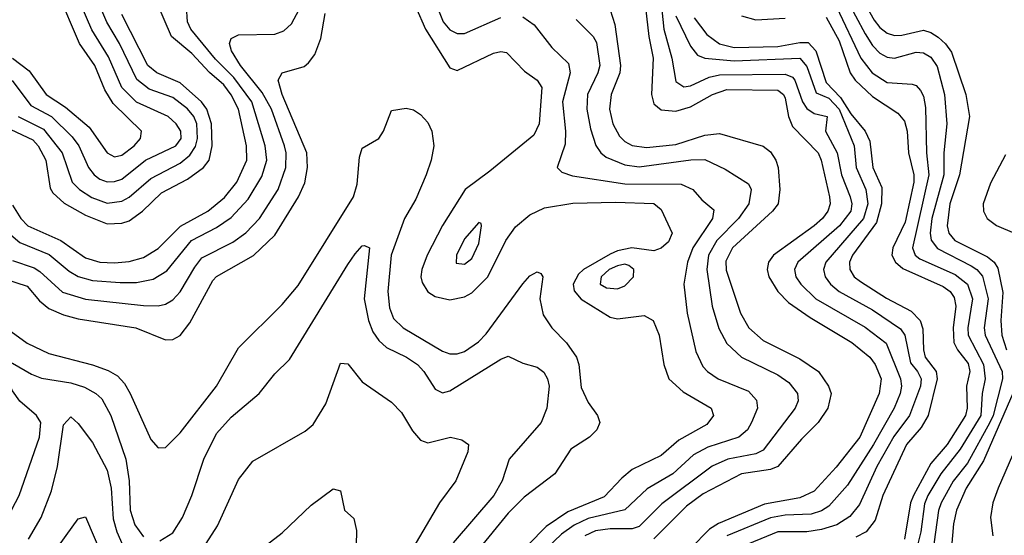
# Model space of a CAD drawing. Header units: inches. Extents: x 990535 to 1117859, y 769386 to 892122.
# Tile 541 of 656: x 1073230 to 1075931, y 824441 to 825856. Entities that reach past the tile are written whole.
import ezdxf

# ---------------------------------------------------------------- set-up
doc = ezdxf.new("R2010")
doc.units = ezdxf.units.IN
doc.header["$MEASUREMENT"] = 0
doc.layers.add('B0872', color=7, linetype='Continuous')

msp = doc.modelspace()

# ---------------------------------------------------------------- linework, layer by layer
at = {"layer": 'B0872', "color": 5}
for points, elevation in [([(1074980.9, 825990), (1074997, 825830), (1075019.3, 825750), (1075030, 825686.5), (1075051.9, 825671.9), (1075070, 825674.6), (1075121.8, 825698.2), (1075150, 825704.6), (1075330, 825706.5), (1075350, 825698.1), (1075356.4, 825690), (1075377.7, 825630), (1075390, 825612.2), (1075410, 825598.7), (1075445.3, 825590), (1075441, 825550), (1075472.8, 825490), (1075484.5, 825430), (1075508.7, 825370), (1075512.8, 825350), (1075510, 825330), (1075479, 825290), (1075364.9, 825190), (1075355.5, 825170), (1075359.1, 825150), (1075373.1, 825130), (1075414.5, 825090), (1075550, 825011.9), (1075607.7, 824967.7), (1075646.4, 824870), (1075649.5, 824850), (1075645.4, 824830), (1075629.3, 824790), (1075572.6, 824690), (1075501.1, 824578.9), (1075450, 824520.8), (1075430, 824507.7), (1075401.3, 824498.7), (1075330, 824496.4), (1075290, 824488.9), (1075170, 824439)], 3040), ([(1073225.7, 825590), (1073295.3, 825555.3), (1073346.2, 825490), (1073374, 825410), (1073394, 825390), (1073427.5, 825367.5), (1073470, 825352.3), (1073510, 825357.3), (1073530, 825369.1), (1073590, 825420.1), (1073670, 825462.4), (1073696.3, 825483.8), (1073712, 825508), (1073717.8, 825530), (1073715.9, 825570), (1073707.7, 825590), (1073690, 825611.4), (1073650, 825641.8), (1073585.1, 825665.1), (1073551.2, 825691.2), (1073504.1, 825790), (1073469.3, 825849.3), (1073425.6, 825950)], 3040), ([(1074937.9, 825970), (1074955.9, 825810), (1074968.2, 825750), (1074963.8, 825650), (1074970, 825625), (1074990, 825608.3), (1075030, 825604.4), (1075070, 825616.5), (1075131, 825650), (1075170, 825663.8), (1075310, 825662.1), (1075325.3, 825650), (1075330, 825640.2), (1075339.3, 825590), (1075350, 825562.3), (1075420.5, 825490), (1075429.3, 825470), (1075451.9, 825370), (1075453.6, 825350), (1075447.1, 825330), (1075432.6, 825310), (1075409.7, 825290.3), (1075298.3, 825210), (1075284.1, 825190), (1075280.7, 825170), (1075285.4, 825150), (1075309.7, 825109.7), (1075339.7, 825079.7), (1075398.5, 825038.5), (1075513.1, 824970), (1075562.3, 824930), (1075576.7, 824910), (1075593.8, 824870), (1075588.4, 824830), (1075534.9, 824710), (1075470, 824628.1), (1075410, 824562.1), (1075370, 824543.4), (1075273.3, 824526.7), (1075146.9, 824473.1), (1075122.6, 824457.4), (1075070, 824404.3)], 3020), ([(1073209.3, 825689.3), (1073260.6, 825620.6), (1073317.3, 825590), (1073374.2, 825534.2), (1073392.1, 825510), (1073418.8, 825450), (1073434.5, 825430), (1073450, 825417.8), (1073470, 825410.7), (1073490, 825411.3), (1073510, 825418.5), (1073574.8, 825470), (1073658, 825510), (1073672.5, 825530), (1073672, 825550), (1073659.5, 825570), (1073637.6, 825590), (1073550, 825629.4), (1073510, 825669.9), (1073473.7, 825753.7), (1073427.9, 825827.9), (1073383.5, 825930)], 3060), ([(1073209.7, 825750), (1073255.8, 825715.8), (1073302.6, 825650), (1073355.4, 825615.4), (1073420.5, 825560.5), (1073470, 825490.1), (1073490, 825479.7), (1073510, 825483.7), (1073544.1, 825510), (1073561.2, 825530), (1073563.8, 825550), (1073486.1, 825626.1), (1073463.2, 825663.2), (1073436.4, 825730), (1073394.3, 825790), (1073334.7, 825930)], 3080), ([(1075496.9, 825916.9), (1075550, 825817.2), (1075570, 825785.2), (1075590, 825764), (1075610, 825753.1), (1075630, 825749.7), (1075690, 825766.3), (1075710, 825764.4), (1075730, 825753), (1075747.6, 825727.6), (1075767.4, 825650), (1075773.5, 825570), (1075765.8, 825490), (1075765.3, 825430), (1075732.3, 825310), (1075727.9, 825270), (1075731.1, 825251.1), (1075748, 825228), (1075840.7, 825180.6), (1075856.4, 825170), (1075871.5, 825151.5), (1075887.1, 825090), (1075875.9, 825010), (1075879, 824990), (1075926, 824890), (1075926.5, 824870), (1075900.5, 824770), (1075891.3, 824750), (1075830, 824639.2), (1075790.9, 824589.1), (1075758, 824530), (1075751.2, 824508.8), (1075734.5, 824390)], 3160), ([(1075538.3, 825918.3), (1075574.4, 825854.4), (1075590, 825834.2), (1075610, 825818.3), (1075630, 825812.2), (1075650, 825813.2), (1075710, 825826.6), (1075730, 825820.5), (1075750, 825807.6), (1075769.9, 825789.9), (1075786.2, 825766.2), (1075825.7, 825650), (1075835.7, 825590), (1075808.9, 825430), (1075781.7, 825350), (1075774.5, 825290), (1075779.6, 825270), (1075796, 825250), (1075885.4, 825205.4), (1075903.8, 825190), (1075913.5, 825173.5), (1075927.1, 825107.1), (1075922, 825030), (1075924.5, 824990), (1075937.6, 824950)], 3180), ([(1073205.3, 825265.3), (1073230, 825244.1), (1073311.1, 825211.1), (1073365.4, 825165.4), (1073390.7, 825150.7), (1073430, 825140.1), (1073505.8, 825134.2), (1073550, 825134.5), (1073596.3, 825143.7), (1073633.3, 825166.7), (1073700.9, 825250), (1073770, 825285.1), (1073810, 825313.3), (1073856.5, 825363.5), (1073894.4, 825425.6), (1073907.8, 825470), (1073903.7, 825510), (1073866.5, 825630), (1073817.4, 825697.4), (1073767.1, 825747.1), (1073699.9, 825830), (1073689.9, 825850.1), (1073688, 825892)], 2960), ([(1073210, 825346.8), (1073232.8, 825310), (1073252.6, 825290), (1073342.9, 825250), (1073410, 825201.9), (1073450, 825190.3), (1073490, 825188.2), (1073530, 825192.2), (1073570, 825203), (1073610, 825228.2), (1073671, 825289), (1073745.8, 825330), (1073791.8, 825368.2), (1073826.1, 825410), (1073853.5, 825470), (1073852.5, 825510), (1073830, 825610), (1073810, 825649.9), (1073790, 825676.7), (1073750.6, 825710.6), (1073702.6, 825762.6), (1073646.6, 825810), (1073603.1, 825910)], 2980), ([(1074317, 825890), (1074343.3, 825830), (1074410, 825724), (1074430, 825716.5), (1074530, 825763.9), (1074550, 825768.3), (1074565.9, 825765.9), (1074614.6, 825714.6), (1074650.1, 825690), (1074662.7, 825670), (1074655, 825570), (1074640.9, 825539.1), (1074520.2, 825439.8), (1074452, 825390), (1074390, 825290.9), (1074348.3, 825210), (1074333.6, 825170), (1074330.9, 825150), (1074334.6, 825134.6), (1074350, 825109.3), (1074370, 825096), (1074410, 825087), (1074450, 825095.3), (1074470, 825106.5), (1074514.3, 825150), (1074563.5, 825250), (1074590, 825287.1), (1074630, 825320.6), (1074670, 825339.4), (1074747.4, 825352.6), (1074864.6, 825355.4), (1074970, 825351.3), (1074990, 825334.5), (1075020.5, 825270), (1075010, 825246.1), (1074990, 825229), (1074970, 825221.9), (1074909.7, 825229.7), (1074870, 825221.7), (1074850, 825211.9), (1074776.4, 825170), (1074762.8, 825157.2), (1074748.7, 825130), (1074751.6, 825111.6), (1074770, 825088.7), (1074850, 825039.4), (1074870, 825034.6), (1074943.6, 825043.6), (1074968, 825030), (1074984.6, 824990), (1074997.1, 824910), (1075011.4, 824870), (1075050, 824834.4), (1075127.3, 824790), (1075133.2, 824770), (1075115.5, 824744.5), (1075038.1, 824701.9), (1074990, 824659.7), (1074910, 824621.2), (1074882.1, 824597.9), (1074833.8, 824546.3), (1074734.3, 824505.7), (1074674.7, 824465.3), (1074625, 824415)], 2920), ([(1074368.2, 825910), (1074391.5, 825850), (1074410, 825827.9), (1074430, 825817.7), (1074450, 825817.8), (1074550, 825861.5)], 2940), ([(1075470.6, 825890.6), (1075537.6, 825750), (1075568.6, 825710), (1075610, 825683.5), (1075678.9, 825678.9), (1075690, 825675.1), (1075701.6, 825661.6), (1075710, 825645.7), (1075715.1, 825615.1), (1075718.1, 825490), (1075724.3, 825430), (1075679.9, 825230), (1075687.2, 825210), (1075699.8, 825199.8), (1075796.7, 825156.6), (1075830.1, 825130), (1075844, 825090), (1075830.9, 825010), (1075832.3, 824990), (1075874.4, 824910), (1075878.5, 824870), (1075870.5, 824830), (1075867, 824770), (1075810, 824677.3), (1075757.5, 824610), (1075721.2, 824550), (1075712.6, 824527.4), (1075702.4, 824450), (1075692.1, 824410)], 3140), ([(1073185.9, 825145.9), (1073250, 825124.8), (1073284.2, 825084.2), (1073310, 825062.9), (1073350, 825045.8), (1073390, 825035.3), (1073549, 825010), (1073630, 824977.3), (1073650, 824977.8), (1073670, 824988.9), (1073696.4, 825023.6), (1073759.7, 825140.3), (1073770, 825150.9), (1073871.4, 825208.6), (1073930, 825264.1), (1073995, 825370), (1074012.2, 825407.8), (1074019.3, 825450), (1074017.7, 825490), (1073949.7, 825650), (1073938.7, 825690), (1073950.5, 825709.5), (1074010, 825727.4), (1074022.7, 825737.3), (1074039.4, 825760.6), (1074055.9, 825804.1), (1074067.7, 825872.3)], 2920), ([(1073190, 825561.8), (1073265.9, 825525.9), (1073280.2, 825510), (1073301.6, 825470), (1073313.7, 825393.7), (1073320.9, 825380.9), (1073352.1, 825352.1), (1073410, 825319.2), (1073470, 825295.9), (1073510, 825297), (1073530, 825304.2), (1073566.7, 825330), (1073619.3, 825380.7), (1073690, 825418.2), (1073734.4, 825450), (1073749.5, 825470.5), (1073758.2, 825510), (1073756.4, 825570), (1073743.8, 825610), (1073728.9, 825630), (1073670, 825682.3), (1073605.8, 825710), (1073581.6, 825730), (1073510.2, 825870)], 3020), ([(1073210, 825194.5), (1073270, 825174.4), (1073285.1, 825165.1), (1073347.7, 825107.7), (1073410, 825088.6), (1073570, 825071.4), (1073610, 825070.5), (1073630, 825075), (1073650, 825087.1), (1073670.6, 825109.4), (1073710, 825176.9), (1073730, 825202), (1073815, 825245), (1073850, 825271.3), (1073888, 825310), (1073938.8, 825390), (1073960.1, 825450), (1073961.3, 825490), (1073956.4, 825510), (1073920.7, 825610), (1073895.6, 825655.6), (1073836.1, 825730), (1073810.9, 825770), (1073805.9, 825790), (1073810, 825804.4), (1073830, 825814.6), (1073930, 825816), (1073954.9, 825825.1), (1073976.1, 825843.9), (1073996.6, 825883.4)], 2940), ([(1074610, 825864), (1074641.9, 825841.9), (1074690, 825779.8), (1074735.3, 825735.3), (1074740.5, 825710), (1074719.4, 825630), (1074727.2, 825550), (1074726.2, 825513.8), (1074704.6, 825450), (1074717.4, 825437.4), (1074746.9, 825426.9), (1074890, 825405), (1075044.6, 825404.6), (1075076.8, 825390), (1075101.4, 825361.4), (1075134, 825334), (1075130.4, 825310), (1075076.7, 825230), (1075061.9, 825190), (1075052, 825130), (1075061.2, 825050), (1075085.1, 824945.1), (1075104.3, 824904.3), (1075116.8, 824890), (1075146.7, 824870), (1075230, 824836.6), (1075251.8, 824811.8), (1075254, 824790), (1075237.9, 824750), (1075226.9, 824730), (1075202.7, 824710), (1075117.6, 824682.4), (1075078.4, 824661.6), (1075022.2, 824610), (1074951.6, 824568.4), (1074890, 824511), (1074790, 824487.3), (1074750.9, 824469.1), (1074716.2, 824443.8), (1074675.4, 824404.6)], 2940), ([(1074850, 825883), (1074862.6, 825842.6), (1074878.4, 825730), (1074876.1, 825710), (1074852.5, 825650), (1074848.2, 825610), (1074857.7, 825570), (1074875.7, 825535.7), (1074890, 825521.2), (1074910, 825510.7), (1074950, 825505.1), (1075030, 825513.5), (1075110, 825538.5), (1075150, 825543.2), (1075270, 825509.1), (1075290, 825492.7), (1075304.9, 825470), (1075310.9, 825450), (1075315.5, 825390), (1075311.3, 825350), (1075295.7, 825330), (1075185.7, 825230), (1075167.2, 825192.8), (1075168.1, 825168.1), (1075207.9, 825050), (1075230.5, 825010.5), (1075270, 824975.5), (1075370, 824925.1), (1075422, 824890), (1075448.8, 824850), (1075456.6, 824830), (1075447.6, 824790), (1075420.8, 824750), (1075374.9, 824705.1), (1075310, 824629.9), (1075290, 824621.6), (1075210.7, 824609.3), (1075105.4, 824554.6), (1075059, 824521), (1074970, 824430.9)], 2980), ([(1075030, 825866), (1075070, 825782.7), (1075090, 825758.2), (1075109.8, 825749.8), (1075190, 825742.4), (1075370, 825750), (1075390, 825727.5), (1075415.4, 825655.4), (1075450, 825640.6), (1075478.7, 825610), (1075519.2, 825510), (1075524.9, 825450), (1075551.4, 825390), (1075556.9, 825350), (1075545.1, 825310), (1075441.9, 825190), (1075435.5, 825170), (1075440.1, 825150), (1075454.3, 825130), (1075478, 825110), (1075570, 825059.4), (1075647, 825007), (1075658.2, 824990), (1075673.8, 824913.8), (1075693.4, 824890), (1075702.9, 824870), (1075701.2, 824850), (1075671.3, 824770), (1075628.3, 824711.7), (1075581.7, 824630), (1075534.4, 824525.6), (1075507.3, 824492.7), (1075471.9, 824470), (1075430, 824456.5), (1075390, 824450.2), (1075310, 824450.6), (1075196.6, 824403.4)], 3060), ([(1075210, 825866.7), (1075250, 825855.5), (1075330, 825860.2)], 3120), ([(1075442.8, 825862.8), (1075478, 825798.1), (1075508.8, 825710), (1075522.1, 825690), (1075570, 825645.2), (1075638.9, 825598.9), (1075657.3, 825577.3), (1075665, 825550), (1075668.2, 825490), (1075682.9, 825430), (1075683.2, 825410), (1075659.7, 825300.3), (1075625.8, 825230), (1075622.9, 825210), (1075632.8, 825190), (1075652.8, 825172.8), (1075763.7, 825123.7), (1075782.9, 825110), (1075793.6, 825093.6), (1075798.2, 825070), (1075790.8, 825010), (1075793, 824970), (1075802.9, 824950), (1075832.4, 824912.4), (1075836.6, 824890), (1075827.5, 824850), (1075829.1, 824790), (1075824.7, 824770), (1075774.4, 824690), (1075730, 824638.3), (1075682.2, 824550), (1075674.2, 824530), (1075657.5, 824430)], 3120), ([(1074756.3, 825856.3), (1074803.8, 825810), (1074812.8, 825792.8), (1074821.3, 825730), (1074816.6, 825710), (1074787.4, 825650), (1074785.9, 825610), (1074795.8, 825555.8), (1074810.6, 825510.6), (1074824.8, 825490), (1074838.9, 825478.9), (1074890, 825457.7), (1074930, 825452.2), (1075071.5, 825471.5), (1075110, 825472), (1075165.7, 825445.7), (1075230, 825405.5), (1075236.6, 825390), (1075230.1, 825350), (1075201.8, 825310), (1075143, 825250), (1075119.9, 825210), (1075115.4, 825170), (1075129.7, 825070), (1075148.6, 825008.6), (1075170, 824966.8), (1075210, 824929.6), (1075310, 824881.1), (1075340.2, 824860.2), (1075363.9, 824830), (1075365.4, 824810), (1075357.3, 824790), (1075270, 824674.1), (1075250, 824664.8), (1075172.7, 824650), (1075129.8, 824630.2), (1074992.2, 824527.7), (1074930, 824464.8), (1074910, 824459.1), (1074850, 824459.1), (1074810, 824452.9), (1074780.4, 824439.6)], 2960), ([(1075080.9, 825860.9), (1075115.1, 825815.1), (1075149.9, 825789.9), (1075190, 825779.5), (1075310, 825782.1), (1075370, 825793.4), (1075392.9, 825792.9), (1075414.6, 825770), (1075443.1, 825683.1), (1075481.9, 825641.9), (1075510, 825597.8), (1075550, 825550), (1075562.2, 825522.2), (1075570.3, 825450), (1075595.3, 825395.3), (1075594.5, 825350), (1075580.5, 825299.5), (1075514.7, 825210), (1075506.8, 825190), (1075507.4, 825170), (1075519.6, 825150), (1075536.9, 825136.9), (1075608.6, 825091.4), (1075675.8, 825055.8), (1075700.4, 825030), (1075707.5, 825007.5), (1075709.6, 824950), (1075714.6, 824930), (1075744.1, 824890), (1075747, 824870), (1075722.7, 824770), (1075703.2, 824736.8), (1075663.2, 824690), (1075598.2, 824550), (1075577.4, 824482.6), (1075552.8, 824450), (1075524.5, 824435.5)], 3080), ([(1073121.8, 825061.8), (1073250, 824967.9), (1073310, 824939.4), (1073430, 824908.4), (1073472.8, 824892.8), (1073498.1, 824878.1), (1073517.4, 824857.4), (1073533.3, 824830), (1073590, 824704), (1073610, 824680.9), (1073630, 824682), (1073670, 824722.3), (1073769.9, 824850), (1073830, 824955.2), (1073950, 825074.3), (1073993.5, 825126.5), (1074145.5, 825370), (1074155.9, 825404.1), (1074161.8, 825478.2), (1074170, 825503.6), (1074215.6, 825530), (1074228, 825550), (1074250, 825606.7), (1074290, 825612.6), (1074310, 825608), (1074330, 825595.9), (1074350, 825573.4), (1074360.8, 825550), (1074366.3, 825510), (1074359.1, 825470), (1074344.9, 825430), (1074316.5, 825363.5), (1074285.9, 825310), (1074248.9, 825210), (1074240, 825110), (1074244.9, 825064.9), (1074255.8, 825035.8), (1074281.9, 825010), (1074390, 824946.4), (1074410, 824938.9), (1074430, 824938.7), (1074450, 824945.2), (1074488.5, 824971.5), (1074510, 824993.5), (1074610, 825131), (1074630, 825153), (1074650, 825163.7), (1074659.6, 825159.6), (1074665.4, 825150), (1074657, 825090), (1074666.3, 825046.3), (1074689.8, 825009.8), (1074730, 824969.1), (1074757.7, 824930), (1074763.7, 824910), (1074770, 824846.7), (1074790, 824805.4), (1074814.8, 824770), (1074822, 824750), (1074813.5, 824730), (1074792.9, 824710), (1074742.4, 824677.7), (1074698.1, 824610), (1074614, 824546), (1074570, 824502), (1074483.9, 824396.1)], 2880), ([(1075934.8, 825485.2), (1075893.1, 825406.9), (1075873.5, 825350), (1075873.9, 825330), (1075884.1, 825310), (1075910, 825290.6), (1075959.1, 825270)], 3220), ([(1073614.3, 824425.7), (1073650, 824447.5), (1073676.4, 824490), (1073702.6, 824550), (1073734.9, 824650), (1073770, 824719.8), (1073810, 824765.1), (1073886.8, 824830), (1073930, 824883.6), (1073970, 824923.2), (1074130, 825184.4), (1074150, 825213.6), (1074170, 825235.2), (1074176, 825236), (1074190.1, 825230.1), (1074174.8, 825090), (1074186.5, 825030), (1074198.8, 824998.8), (1074215, 824975), (1074236, 824956), (1074290.9, 824930), (1074321, 824910), (1074339.1, 824890), (1074370, 824841.5), (1074390, 824832.1), (1074410, 824837.3), (1074550, 824924.6), (1074570, 824932.2), (1074610, 824913.4), (1074650, 824902.2), (1074668.4, 824888.4), (1074678.4, 824870), (1074682.4, 824850), (1074675.9, 824790), (1074660.6, 824750), (1074572.7, 824650), (1074554.1, 824590), (1074530.9, 824550), (1074419.5, 824420.5)], 2860), ([(1073110, 824370.1), (1073175, 824450), (1073228, 824550), (1073284.6, 824710), (1073288.1, 824750), (1073275.8, 824770), (1073230, 824809.2), (1073210, 824837), (1073173.7, 824910), (1073182, 824918), (1073190, 824918.7), (1073210, 824913), (1073262.7, 824882.7), (1073290, 824872.4), (1073370, 824859.1), (1073407.3, 824847.3), (1073439.2, 824830), (1073455, 824815), (1073480.3, 824770), (1073521.3, 824650), (1073530.6, 824590.6), (1073533.4, 824510), (1073545.9, 824470), (1073570, 824436.8)], 2860), ([(1073741.6, 824418.4), (1073772.9, 824467.1), (1073830, 824594), (1073870, 824644.7), (1074013.4, 824726.6), (1074034.8, 824745.2), (1074070, 824802), (1074110, 824913.4), (1074130, 824911.7), (1074170, 824862), (1074250, 824806.5), (1074277.7, 824777.7), (1074307.3, 824727.3), (1074330, 824702.4), (1074350, 824695), (1074412, 824710), (1074443.2, 824703.2), (1074461.7, 824690), (1074459.3, 824670), (1074426.6, 824590), (1074381.5, 824530), (1074299.8, 824390)], 2840), ([(1075954.5, 824830), (1075874.5, 824645.5), (1075826.9, 824570), (1075799.9, 824510), (1075792.3, 824472.3), (1075783.8, 824376.2)], 3180), ([(1073254.3, 824430), (1073288.5, 824490), (1073316.8, 824563.2), (1073333.3, 824630), (1073350, 824743.8), (1073370, 824766.3), (1073390, 824747.9), (1073430, 824695.6), (1073470, 824619.3), (1073481.3, 824570), (1073486.3, 824486.3), (1073496.2, 824450), (1073513.3, 824413.3)], 2840), ([(1075984.3, 824730), (1075914.9, 824570), (1075899.9, 824530), (1075893.2, 824490), (1075899.5, 824439.5)], 3220), ([(1073830, 824355), (1073950, 824448.1), (1074030, 824523.6), (1074090, 824568.2), (1074110, 824562.8), (1074120.7, 824510), (1074146.7, 824486.7), (1074154.3, 824454.3), (1074152.7, 824412.7)], 2820), ([(1073249.9, 824290), (1073390, 824485.8), (1073410, 824492), (1073476.7, 824336.7)], 2820)]:
    msp.add_lwpolyline(points, dxfattribs=dict(at, elevation=elevation))
at = {"layer": 'B0872', "color": 5, "elevation": 2940}
for points in [[(1074490, 825299.5), (1074450, 825254), (1074428.3, 825210), (1074427.5, 825187.5), (1074450, 825184.6), (1074470, 825200.7), (1074490, 825241.6), (1074496.9, 825290), (1074496.3, 825296.3)], [(1074890, 825185), (1074870, 825180.6), (1074847.7, 825170), (1074825.2, 825150), (1074822.5, 825130), (1074839.8, 825119.8), (1074870, 825117.4), (1074890, 825125.5), (1074913.9, 825150), (1074915.2, 825170), (1074900.9, 825180.9)]]:
    msp.add_lwpolyline(points, close=True, dxfattribs=at)

doc.saveas('drawing.dxf')
